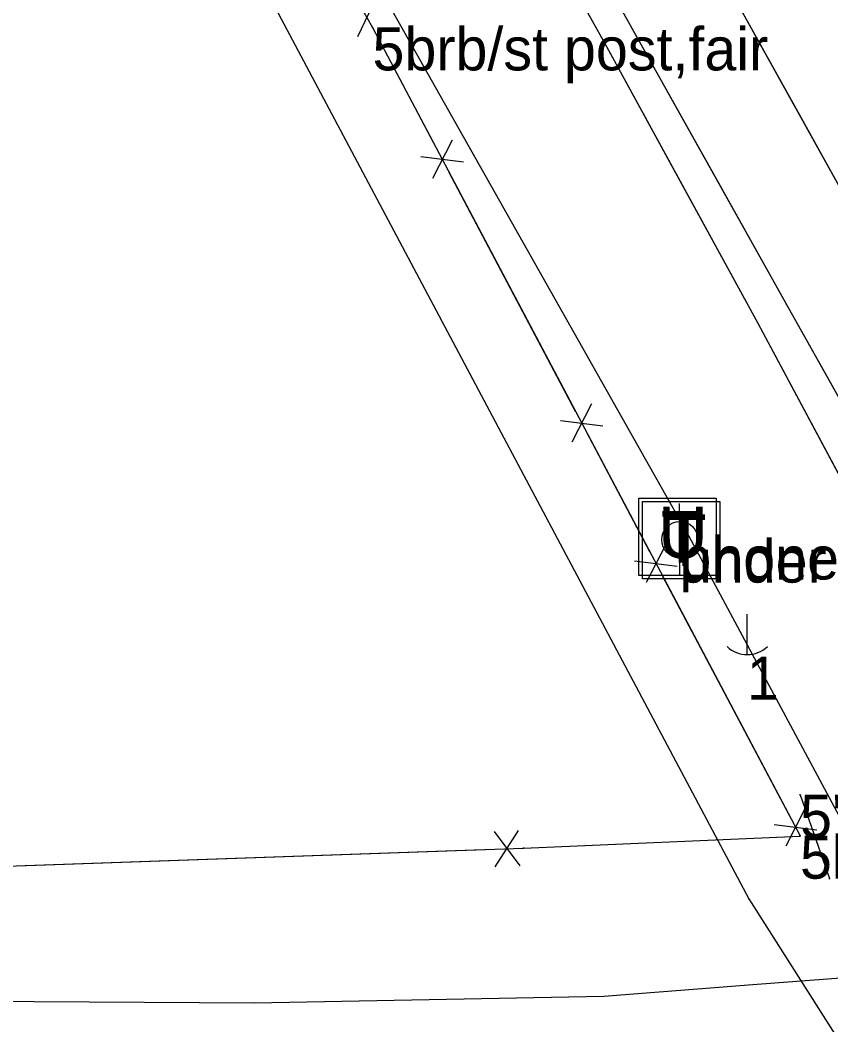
# Model space of a CAD drawing. Extents: x -99999 to 591807, y -99999 to 347168.
# Drawn here: x 589017.5 to 589112, y 343966.1 to 344083.1 of the extents above; entities that cross this region are included whole.
import ezdxf

# ---------------------------------------------------------------- set-up
doc = ezdxf.new("R2010")
doc.units = 0
for name, color, linetype in [('S_DRIVEWAY', 7, 'Continuous'), ('S_EDGE_PAVEMENT', 7, 'Continuous'), ('S_FENCE', 7, 'Continuous'), ('S_FENCE_ANNOT', 7, 'Continuous'), ('S_MSC_PT_SYM', 7, 'Continuous'), ('S_PAVEMENT_CROWN', 7, 'Continuous'), ('S_RDW_PT_SYM', 7, 'Continuous'), ('S_SHOULDER', 7, 'Continuous'), ('S_TELEPHONE_UTILITIES', 7, 'Continuous'), ('S_TELEPHONE_UTILITIES_ANNOT', 7, 'Continuous'), ('S_UNDERGROUND_CABLE', 7, 'Continuous'), ('S_UTILITY_POLE', 7, 'Continuous'), ('S_UTILITY_POLE_ANNOT', 7, 'Continuous'), ('S_UTL_PT_SYM', 7, 'Continuous'), ('S_WATER_UTILITIES', 7, 'Continuous')]:
    doc.layers.add(name, color=color, linetype=linetype)

msp = doc.modelspace()

# ---------------------------------------------------------------- linework, layer by layer
at = {"layer": 'S_DRIVEWAY'}
msp.add_lwpolyline([(589120.26, 343972.07), (589102.89, 343970.73), (589085.52, 343969.38), (589065.19, 343968.99), (589044.85, 343968.59), (589025.61, 343968.72), (589006.36, 343968.84)], dxfattribs=at)
at = {"layer": 'S_EDGE_PAVEMENT'}
for points in [[(589023.86, 344198.7), (589042.88, 344164.72), (589068.45, 344118.72), (589088.8, 344082.18), (589106.8, 344049.99), (589124.92, 344017.73), (589142.03, 343987.05), (589155.39, 343963.21), (589174.41, 343928.82), (589188.27, 343903.72), (589210.34, 343864.33), (589229.44, 343830.56), (589250.2, 343793.38), (589269.11, 343758.95), (589288.96, 343722.64), (589307.86, 343688.02)], [(589023.86, 344198.7), (589033.37, 344181.71), (589042.88, 344164.72), (589049.27, 344153.22), (589055.66, 344141.72), (589062.06, 344130.22), (589068.45, 344118.72), (589078.62, 344100.45), (589088.8, 344082.18), (589097.8, 344066.09), (589106.8, 344049.99), (589115.86, 344033.86), (589124.92, 344017.73), (589133.47, 344002.39), (589142.03, 343987.05), (589148.71, 343975.13), (589155.39, 343963.21)]]:
    msp.add_lwpolyline(points, dxfattribs=at)
at = {"layer": 'S_FENCE'}
for p, q in [((589027.33, 344137.13), (589058.59, 344082.25)), ((589058.99, 344085.67), (589056.85, 344081.15)), ((589058.59, 344082.25), (589108.38, 343988.1)), ((589067.85, 344069.11), (589065.57, 344064.66)), ((589064.23, 344067.2), (589069.19, 344066.58)), ((589084.09, 344038.4), (589081.81, 344033.95)), ((589080.47, 344036.48), (589085.43, 344035.86)), ((589092.74, 344022.04), (589090.46, 344017.59)), ((589089.12, 344020.13), (589094.09, 344019.51)), ((589108.39, 343992.87), (589111.82, 343983.11)), ((589108.99, 343991.33), (589106.71, 343986.88)), ((589105.37, 343989.41), (589110.33, 343988.79)), ((589072.75, 343988.6), (589075.75, 343984.6)), ((589072.89, 343984.5), (589075.61, 343988.7)), ((589076.16, 343986.67), (589108.35, 343988.07)), ((588986.07, 343983.49), (589076.16, 343986.67))]:
    msp.add_line(p, q, dxfattribs=at)
for points in [[(589058.59, 344082.25), (589065.97, 344068.29)], [(589067.45, 344065.49), (589082.21, 344037.57)], [(589083.48, 344035.17), (589090.87, 344021.21)], [(589092.34, 344018.42), (589107.11, 343990.5)], [(589108.39, 343992.87), (589111.82, 343983.11)], [(589076.16, 343986.67), (589108.35, 343988.07)], [(589018.13, 343984.62), (589071.58, 343986.51)]]:
    msp.add_lwpolyline(points, dxfattribs=at)
at = {"layer": 'S_MSC_PT_SYM'}
for points in [[(589058.59, 344082.25), (589058.59, 344082.3), (589058.59, 344082.25), (589058.54, 344082.25), (589058.59, 344082.25), (589058.59, 344082.2), (589058.59, 344082.25), (589058.64, 344082.25)], [(589108.39, 343992.87), (589108.39, 343992.92), (589108.39, 343992.87), (589108.34, 343992.87), (589108.39, 343992.87), (589108.39, 343992.82), (589108.39, 343992.87), (589108.44, 343992.87)], [(589108.35, 343988.07), (589108.35, 343988.12), (589108.35, 343988.07), (589108.3, 343988.07), (589108.35, 343988.07), (589108.35, 343988.02), (589108.35, 343988.07), (589108.4, 343988.07)], [(589108.38, 343988.1), (589108.38, 343988.15), (589108.38, 343988.1), (589108.33, 343988.1), (589108.38, 343988.1), (589108.38, 343988.05), (589108.38, 343988.1), (589108.43, 343988.1)], [(589076.16, 343986.67), (589076.16, 343986.72), (589076.16, 343986.67), (589076.11, 343986.67), (589076.16, 343986.67), (589076.16, 343986.62), (589076.16, 343986.67), (589076.21, 343986.67)], [(589111.82, 343983.11), (589111.82, 343983.16), (589111.82, 343983.11), (589111.77, 343983.11), (589111.82, 343983.11), (589111.82, 343983.06), (589111.82, 343983.11), (589111.87, 343983.11)]]:
    msp.add_lwpolyline(points, dxfattribs=at)
at = {"layer": 'S_PAVEMENT_CROWN'}
for points in [[(589034.18, 344204.28), (589052.82, 344171.66), (589078.89, 344124.45), (589099.08, 344088.67), (589116.35, 344057.6), (589135.37, 344023.69), (589152.41, 343993.38), (589165.9, 343969), (589184.66, 343935.23), (589198.39, 343910.2), (589220.86, 343870.52), (589240.04, 343836.28), (589260.16, 343799.88), (589280.05, 343763.84), (589299.46, 343728.43), (589318.91, 343692.89)], [(589034.18, 344204.28), (589043.5, 344187.97), (589052.82, 344171.66), (589059.34, 344159.86), (589065.85, 344148.06), (589072.37, 344136.25), (589078.89, 344124.45), (589088.99, 344106.56), (589099.08, 344088.67), (589107.72, 344073.14), (589116.35, 344057.6), (589125.86, 344040.65), (589135.37, 344023.69), (589143.89, 344008.53), (589152.41, 343993.38), (589159.15, 343981.19), (589165.9, 343969), (589175.28, 343952.11)]]:
    msp.add_lwpolyline(points, dxfattribs=at)
at = {"layer": 'S_RDW_PT_SYM'}
for points in [[(589088.8, 344082.18), (589088.84, 344082.21), (589088.8, 344082.18), (589088.77, 344082.23), (589088.8, 344082.18), (589088.75, 344082.16), (589088.8, 344082.18), (589088.82, 344082.14)], [(589085.6, 344080.47), (589085.64, 344080.49), (589085.6, 344080.47), (589085.57, 344080.51), (589085.6, 344080.47), (589085.55, 344080.44), (589085.6, 344080.47), (589085.62, 344080.42)], [(589106.8, 344049.99), (589106.84, 344050.02), (589106.8, 344049.99), (589106.77, 344050.03), (589106.8, 344049.99), (589106.76, 344049.97), (589106.8, 344049.99), (589106.82, 344049.95)], [(589103.48, 344047.79), (589103.52, 344047.81), (589103.48, 344047.79), (589103.45, 344047.83), (589103.48, 344047.79), (589103.43, 344047.77), (589103.48, 344047.79), (589103.5, 344047.75)]]:
    msp.add_lwpolyline(points, close=True, dxfattribs=at)
at = {"layer": 'S_SHOULDER'}
for points in [[(588738.19, 344865.87), (588742.81, 344841.87), (588751.14, 344801.34), (588761.84, 344755.05), (588772.68, 344713.58), (588786.05, 344670.32), (588798.82, 344633.99), (588814.89, 344593.26), (588835.93, 344543.63), (588857.06, 344499.35), (588874.94, 344464.7), (588894.38, 344427.63), (588918.68, 344382.54), (588937.74, 344348.11), (588959.08, 344307.72), (588979.45, 344271.19), (588999.32, 344234.44), (589020.87, 344196.88), (589039.88, 344162.93), (589065.49, 344116.39), (589085.6, 344080.47), (589103.48, 344047.79), (589120.92, 344015.14), (589133.17, 343992.99)], [(589020.87, 344196.88), (589030.38, 344179.9), (589039.88, 344162.93), (589046.29, 344151.29), (589052.69, 344139.66), (589059.09, 344128.02), (589065.49, 344116.39), (589075.54, 344098.43), (589085.6, 344080.47), (589094.54, 344064.13), (589103.48, 344047.79), (589112.2, 344031.47), (589120.92, 344015.14), (589127.04, 344004.07), (589133.17, 343992.99)]]:
    msp.add_lwpolyline(points, dxfattribs=at)
at = {"layer": 'S_TELEPHONE_UTILITIES'}
for p, q in [((589094.36, 344024.67), (589094.36, 344026.79)), ((589094.36, 344020.45), (589094.36, 344018.39))]:
    msp.add_line(p, q, dxfattribs=at)
for points in [[(589089.6, 344018.43), (589089.6, 344027.43), (589098.6, 344027.43), (589098.6, 344018.43)], [(589090.04, 344018.04), (589090.04, 344027.04), (589099.04, 344027.04), (589099.04, 344018.04)]]:
    msp.add_lwpolyline(points, close=True, dxfattribs=at)
msp.add_circle((589094.39, 344022.59), 2.11, dxfattribs=at)
at = {"layer": 'S_UNDERGROUND_CABLE'}
for p, q in [((589095.48, 344022.97), (589035.95, 344128.43)), ((589128.34, 343961.68), (589095.48, 344022.97))]:
    msp.add_line(p, q, dxfattribs=at)
at = {"layer": 'S_UTILITY_POLE'}
msp.add_line((589102.18, 344013.91), (589102.18, 344009.19), dxfattribs=at)
msp.add_arc((589102.24, 344012.61), 3.41, 226.3972, 313.6028, dxfattribs=at)
at = {"layer": 'S_UTL_PT_SYM'}
msp.add_lwpolyline([(589102.43, 343980.76), (589102.43, 343980.81), (589102.43, 343980.76), (589102.38, 343980.76), (589102.43, 343980.76), (589102.43, 343980.71), (589102.43, 343980.76), (589102.48, 343980.76)], dxfattribs=at)
at = {"layer": 'S_WATER_UTILITIES'}
for p, q in [((589025.35, 344125.79), (589102.43, 343980.76)), ((589102.43, 343980.76), (589117.23, 343957.48))]:
    msp.add_line(p, q, dxfattribs=at)

# ---------------------------------------------------------------- texts
at = {"layer": 'S_FENCE_ANNOT'}
for s, p in [('5brb/st post,fair', (589058.59, 344077.25)), ("5' metal,good", (589108.39, 343987.87)), ('5brb/st post,fair', (589108.38, 343983.1))]:
    msp.add_text(s, height=5, dxfattribs=at).set_placement(p)
at = {"layer": 'S_TELEPHONE_UTILITIES'}
for p in [(589092.16, 344019.93), (589092.6, 344019.54)]:
    msp.add_text('T', height=6, rotation=360, dxfattribs=at).set_placement(p)
at = {"layer": 'S_TELEPHONE_UTILITIES_ANNOT'}
for s, p in [('phone,independent', (589094.33, 344017.95)), ('under ground cable', (589094.39, 344017.59))]:
    msp.add_text(s, height=5, dxfattribs=at).set_placement(p)
at = {"layer": 'S_UTILITY_POLE_ANNOT'}
msp.add_text('1', height=5, dxfattribs=at).set_placement((589102.19, 344003.97))
at = {"layer": 'S_UTL_PT_SYM'}
msp.add_text('U', height=6, rotation=360, dxfattribs=at).set_placement((589091.85, 344020.42))

doc.saveas('drawing.dxf')
